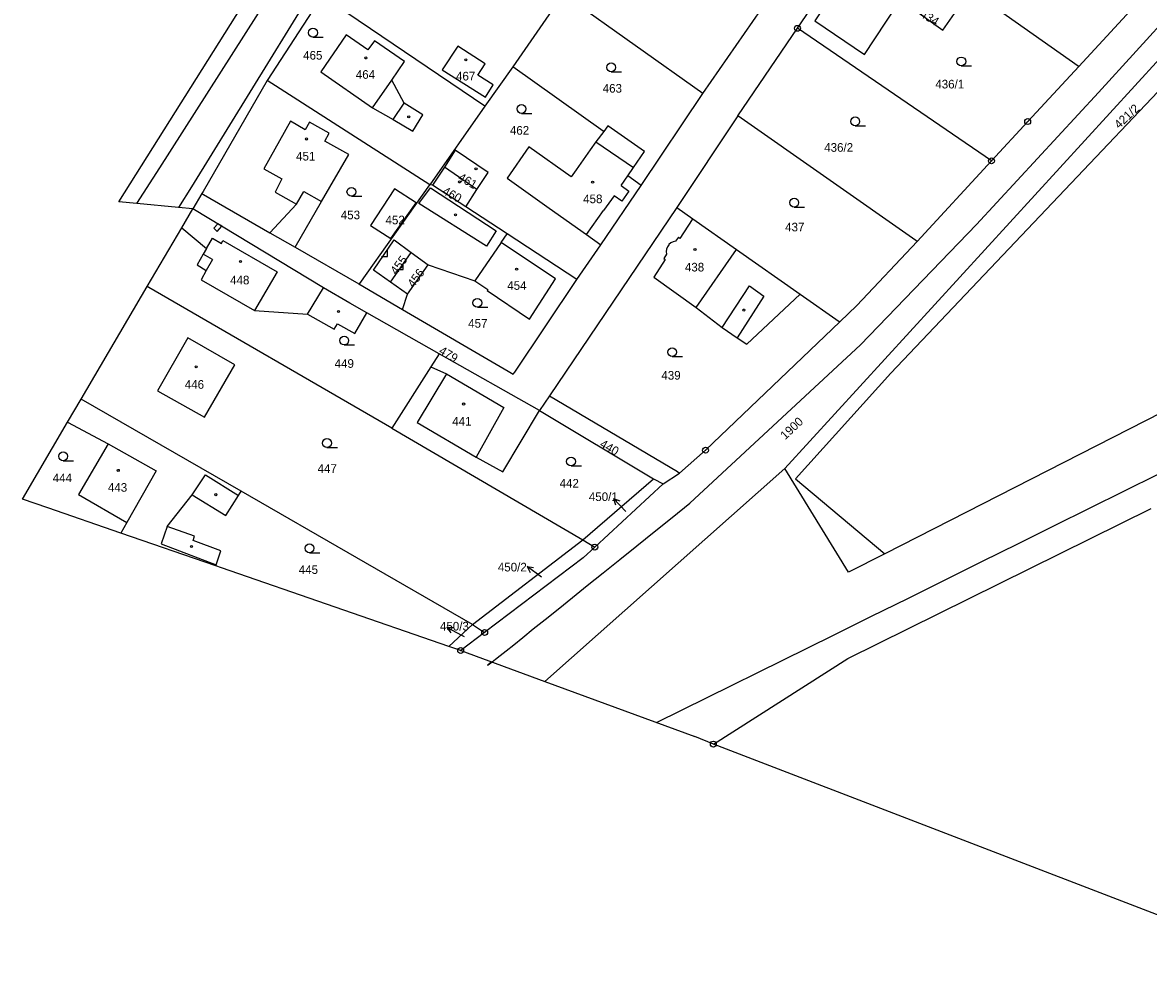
# Model space of a CAD drawing. Extents: x -587171 to -555306, y -1167727 to -1074732.
# Drawn here: x -560961.7 to -560771.5, y -1078634.5 to -1078475.8 of the extents above; entities that cross this region are included whole.
import ezdxf

# ---------------------------------------------------------------- set-up
doc = ezdxf.new("R2010")
doc.units = 0
for name, color, linetype in [('Hranice parcel', 7, 'Continuous'), ('Parcelní čísla', 7, 'Continuous'), ('Pop  PČ popisy', 7, 'Continuous'), ('Poz předměty', 7, 'Continuous'), ('Vnitřní kresba', 7, 'Continuous'), ('Věcná břemena k části', 7, 'Continuous'), ('Značky bodu BP', 7, 'Continuous'), ('Značky budov', 7, 'Continuous'), ('Značky kultur', 7, 'Continuous')]:
    doc.layers.add(name, color=color, linetype=linetype)

msp = doc.modelspace()

# ---------------------------------------------------------------- linework, layer by layer
at = {"layer": 'Hranice parcel'}
for p, q in [((-560846.76, -1078487.77), (-560824.06, -1078454.97)), ((-560945.43, -1078506.11), (-560916.05, -1078459.3)), ((-560830.79, -1078476.78), (-560823.66, -1078466.27)), ((-560911.12, -1078471.28), (-560920.4, -1078485.62)), ((-560883.58, -1078489.95), (-560911.12, -1078471.28)), ((-560870.4, -1078471.02), (-560878.86, -1078483.31)), ((-560846.76, -1078487.77), (-560870.4, -1078471.02)), ((-560783.26, -1078483.22), (-560771.92, -1078470.95)), ((-560840.83, -1078491.57), (-560830.79, -1078476.78)), ((-560797.99, -1078499.18), (-560830.79, -1078476.78)), ((-560878.86, -1078483.31), (-560883.58, -1078489.95)), ((-560892.93, -1078503.21), (-560920.4, -1078485.62)), ((-560857.19, -1078503.33), (-560846.76, -1078487.77)), ((-560883.58, -1078489.95), (-560892.93, -1078503.21)), ((-560840.83, -1078491.57), (-560851.14, -1078507.08)), ((-560797.99, -1078499.18), (-560810.55, -1078512.83)), ((-560890.45, -1078500.24), (-560892.43, -1078503.29)), ((-560884.94, -1078504.03), (-560890.45, -1078500.24)), ((-560892.43, -1078503.29), (-560892.93, -1078503.21)), ((-560886.81, -1078506.94), (-560892.43, -1078503.29)), ((-560864, -1078513.35), (-560857.19, -1078503.33)), ((-560931.43, -1078504.7), (-560932.94, -1078507.27)), ((-560886.81, -1078506.94), (-560884.94, -1078504.03)), ((-560934.82, -1078510.48), (-560932.94, -1078507.27)), ((-560879.82, -1078511.51), (-560886.81, -1078506.94)), ((-560851.14, -1078507.08), (-560872.66, -1078538.89)), ((-560851.14, -1078507.08), (-560848.48, -1078508.95)), ((-560940.65, -1078520.41), (-560934.82, -1078510.48)), ((-560919.92, -1078511.34), (-560915.66, -1078513.79)), ((-560868.06, -1078519.2), (-560879.82, -1078511.51)), ((-560915.66, -1078513.79), (-560904.92, -1078519.98)), ((-560899.56, -1078519.69), (-560896.04, -1078514.64)), ((-560896.04, -1078514.64), (-560893.19, -1078516.74)), ((-560868.06, -1078519.2), (-560864, -1078513.35)), ((-560896.7, -1078521.68), (-560893.19, -1078516.74)), ((-560951.82, -1078539.44), (-560940.65, -1078520.41)), ((-560904.92, -1078519.98), (-560897.53, -1078524.29)), ((-560896.7, -1078521.68), (-560899.56, -1078519.69)), ((-560897.53, -1078524.29), (-560896.7, -1078521.68)), ((-560891.33, -1078531.77), (-560903.56, -1078524.84)), ((-560891.33, -1078531.77), (-560892.71, -1078533.96)), ((-560874.38, -1078541.38), (-560891.33, -1078531.77)), ((-560892.71, -1078533.96), (-560899.3, -1078544.36)), ((-560954.11, -1078543.35), (-560951.82, -1078539.44)), ((-560924.8, -1078555), (-560951.82, -1078539.44)), ((-560872.66, -1078538.89), (-560874.38, -1078541.38)), ((-560874.38, -1078541.38), (-560855.12, -1078552.9)), ((-560961.73, -1078556.34), (-560954.11, -1078543.35)), ((-560899.3, -1078544.36), (-560867.07, -1078563.23)), ((-560873.46, -1078587.16), (-560832.93, -1078551.15)), ((-560867.07, -1078563.23), (-560855.12, -1078552.9)), ((-560855.12, -1078552.9), (-560853.46, -1078553.77)), ((-560853.46, -1078553.77), (-560850.72, -1078551.95)), ((-560885.67, -1078577.54), (-560924.8, -1078555)), ((-560853.46, -1078553.77), (-560865.03, -1078564.44)), ((-560957.48, -1078557.81), (-560961.73, -1078556.34)), ((-560945.14, -1078562.08), (-560957.48, -1078557.81)), ((-560929.09, -1078567.62), (-560945.14, -1078562.08)), ((-560885.67, -1078577.54), (-560867.07, -1078563.23)), ((-560867.07, -1078563.23), (-560865.03, -1078564.44)), ((-560928.08, -1078567.97), (-560929.09, -1078567.62)), ((-560889.69, -1078581.24), (-560928.08, -1078567.97)), ((-560889.69, -1078581.24), (-560885.67, -1078577.54)), ((-560885.67, -1078577.54), (-560883.64, -1078578.87)), ((-560883.64, -1078578.87), (-560887.69, -1078581.93)), ((-560887.69, -1078581.93), (-560889.69, -1078581.24)), ((-560887.69, -1078581.93), (-560873.46, -1078587.16)), ((-560873.46, -1078587.16), (-560848.15, -1078596.46)), ((-560844.99, -1078597.73), (-560848.15, -1078596.46)), ((-560749.46, -1078634.47), (-560844.99, -1078597.73))]:
    msp.add_line(p, q, dxfattribs=at)
for points in [[(-560832.93, -1078551.15), (-560735.76, -1078444.9), (-560723.61, -1078438.88), (-560712.47, -1078426.54)], [(-560703.77, -1078430.27), (-560705.16, -1078432.98), (-560716.72, -1078448.11), (-560738.36, -1078454.21), (-560815.01, -1078535.05), (-560831.09, -1078552.91), (-560816.04, -1078565.6)], [(-560657.7, -1078450.01), (-560662.65, -1078457.14), (-560692.24, -1078502.44), (-560816.04, -1078565.6)], [(-560818.34, -1078458.42), (-560783.37, -1078483.14), (-560783.26, -1078483.22)], [(-560823.66, -1078466.27), (-560822.3, -1078467.23), (-560827.82, -1078475.51), (-560819.47, -1078481.21), (-560813.99, -1078472.95), (-560811.56, -1078473.24)], [(-560811.56, -1078473.24), (-560806.2, -1078477.07), (-560804.22, -1078474.29)], [(-560894.07, -1078491.38), (-560897.25, -1078489.42), (-560899.34, -1078485.53), (-560897.16, -1078482.4), (-560902.23, -1078478.87), (-560903.39, -1078480.42), (-560907.04, -1078477.87), (-560911.34, -1078484.15), (-560902.6, -1078490.19), (-560899.09, -1078492.17), (-560895.8, -1078494.18), (-560894.07, -1078491.38)], [(-560890.84, -1078483.8), (-560883.52, -1078488.41), (-560882.21, -1078486.35), (-560884.81, -1078484.72), (-560883.56, -1078482.77), (-560888.17, -1078479.81), (-560890.84, -1078483.8)], [(-560863.52, -1078494.22), (-560863.63, -1078494.14), (-560878.86, -1078483.31)], [(-560783.26, -1078483.22), (-560791.88, -1078492.54), (-560797.99, -1078499.18)], [(-560920.4, -1078485.62), (-560931.22, -1078504.34), (-560931.43, -1078504.7)], [(-560810.55, -1078512.83), (-560810.78, -1078512.64), (-560840.83, -1078491.57)], [(-560915.66, -1078513.79), (-560911.19, -1078506.05), (-560906.6, -1078498.09), (-560910.66, -1078495.87), (-560909.9, -1078494.52), (-560913.21, -1078492.64), (-560913.98, -1078493.96), (-560916.43, -1078492.48), (-560920.95, -1078500.5), (-560917.89, -1078502.22), (-560919.04, -1078504.44), (-560915.46, -1078506.51), (-560919.92, -1078511.34)], [(-560863.52, -1078494.22), (-560864.83, -1078495.96), (-560865.83, -1078497.33), (-560868.16, -1078500.67), (-560869.02, -1078501.9), (-560876.2, -1078496.78), (-560879.84, -1078502.12), (-560872.72, -1078507.2), (-560866.41, -1078511.62), (-560864, -1078513.35)], [(-560857.19, -1078503.33), (-560859.47, -1078501.71), (-560858.5, -1078500.29), (-560856.63, -1078497.61), (-560862.82, -1078493.28), (-560863.52, -1078494.22)], [(-560884.94, -1078504.03), (-560883.06, -1078501.13), (-560888.61, -1078497.39), (-560890.45, -1078500.24)], [(-560904.92, -1078519.98), (-560904.71, -1078519.89), (-560892.93, -1078503.21)], [(-560931.43, -1078504.7), (-560931.12, -1078504.88), (-560919.92, -1078511.34)], [(-560898.88, -1078503.92), (-560902.94, -1078510.1), (-560899.52, -1078512.31), (-560895.2, -1078506.28), (-560898.88, -1078503.92)], [(-560932.94, -1078507.27), (-560935.36, -1078507.04), (-560942.43, -1078506.39), (-560945.43, -1078506.11)], [(-560903.56, -1078524.84), (-560906.4, -1078523.22), (-560910.89, -1078520.66), (-560932.94, -1078507.27)], [(-560848.48, -1078508.95), (-560848.59, -1078509.11), (-560850.64, -1078512.27), (-560850.88, -1078512.1), (-560851.38, -1078512.76)], [(-560848.48, -1078508.95), (-560841.08, -1078514.14), (-560830.33, -1078521.68)], [(-560934.82, -1078510.48), (-560930.63, -1078513.99), (-560931.18, -1078514.94), (-560932.24, -1078516.77), (-560930.67, -1078517.69), (-560931.55, -1078519.27), (-560922.52, -1078524.46), (-560913.56, -1078525.07), (-560909.06, -1078527.63), (-560908.48, -1078526.71), (-560905.55, -1078528.37), (-560903.56, -1078524.84)], [(-560899.56, -1078519.69), (-560902.44, -1078517.67), (-560898.91, -1078512.53), (-560896.04, -1078514.64)], [(-560893.19, -1078516.74), (-560885.29, -1078519.45), (-560883.1, -1078520.92), (-560883.21, -1078521.08), (-560876.05, -1078525.95), (-560871.64, -1078519.13), (-560880.83, -1078512.97), (-560879.82, -1078511.51)], [(-560851.38, -1078512.76), (-560851.79, -1078512.86), (-560852.17, -1078513.05), (-560852.49, -1078513.32), (-560852.51, -1078513.35), (-560852.75, -1078513.7), (-560852.9, -1078514.09), (-560852.96, -1078514.51), (-560852.91, -1078514.93)], [(-560823.63, -1078526.38), (-560820.77, -1078523.64), (-560810.55, -1078512.83)], [(-560852.91, -1078514.93), (-560853.36, -1078515.65), (-560853.12, -1078515.82), (-560855.03, -1078518.84), (-560847.91, -1078523.94), (-560843.53, -1078527.36), (-560840.95, -1078529.11), (-560839.31, -1078530.18), (-560830.33, -1078521.68)], [(-560899.3, -1078544.36), (-560940.39, -1078520.56), (-560940.65, -1078520.41)], [(-560897.53, -1078524.29), (-560879.68, -1078534.69), (-560878.8, -1078535.21), (-560878.56, -1078534.86), (-560868.06, -1078519.2)], [(-560830.33, -1078521.68), (-560823.74, -1078526.3), (-560823.63, -1078526.38)], [(-560850.72, -1078551.95), (-560846.31, -1078548.07), (-560823.63, -1078526.38)], [(-560933.81, -1078529.06), (-560938.92, -1078538.06), (-560931, -1078542.51), (-560925.85, -1078533.67), (-560933.81, -1078529.06)], [(-560892.71, -1078533.96), (-560890.09, -1078535.16), (-560895.02, -1078543.41), (-560885.1, -1078549.26), (-560880.57, -1078551.72), (-560874.38, -1078541.38)], [(-560872.66, -1078538.89), (-560851.06, -1078551.67), (-560850.72, -1078551.95)], [(-560954.11, -1078543.35), (-560947.27, -1078546.98), (-560952.27, -1078555.58), (-560944.08, -1078560.28), (-560945.14, -1078562.08)], [(-560816.04, -1078565.6), (-560822.14, -1078568.71), (-560832.93, -1078551.15)], [(-560929.09, -1078567.62), (-560929.03, -1078567.46), (-560928.22, -1078565.07), (-560932.91, -1078563.31), (-560932.66, -1078562.61), (-560937.27, -1078560.95), (-560933.05, -1078555.63), (-560927.36, -1078559.13), (-560925.24, -1078555.71), (-560924.8, -1078555)], [(-560844.99, -1078597.73), (-560822.25, -1078583.26), (-560771.01, -1078557.91)], [(-560865.03, -1078564.44), (-560866.99, -1078566.25), (-560883.64, -1078578.87)]]:
    msp.add_lwpolyline(points, dxfattribs=at)
at = {"layer": 'Pop  PČ popisy'}
for p, q in [((-560859.81, -1078558.44), (-560861.86, -1078556.25)), ((-560861.86, -1078556.25), (-560860.81, -1078556.64)), ((-560861.86, -1078556.25), (-560861.54, -1078557.32)), ((-560874.06, -1078569.52), (-560876.46, -1078567.71)), ((-560876.46, -1078567.71), (-560875.36, -1078567.92)), ((-560876.46, -1078567.71), (-560875.96, -1078568.72)), ((-560887.37, -1078579.44), (-560890.02, -1078578.03)), ((-560890.02, -1078578.03), (-560888.9, -1078578.06)), ((-560890.02, -1078578.03), (-560889.37, -1078578.94)), ((-560887.03, -1078579.62), (-560887.37, -1078579.44))]:
    msp.add_line(p, q, dxfattribs=at)
at = {"layer": 'Poz předměty'}
for p, q in [((-560779.92, -1078487.6), (-560757.44, -1078462.94)), ((-560800.51, -1078509.94), (-560779.92, -1078487.6)), ((-560820.15, -1078530.24), (-560800.51, -1078509.94)), ((-560848.97, -1078557), (-560820.15, -1078530.24)), ((-560854.61, -1078594.09), (-560824.68, -1078579.32))]:
    msp.add_line(p, q, dxfattribs=at)
for points in [[(-560824.68, -1078579.32), (-560818.39, -1078576.2), (-560812.04, -1078573.05), (-560805.8, -1078569.95), (-560799.61, -1078566.88), (-560793.41, -1078563.81), (-560787.37, -1078560.81), (-560781.42, -1078557.86), (-560775.52, -1078554.94), (-560769.82, -1078552.11)], [(-560882.5, -1078583.84), (-560882.72, -1078584.03), (-560882.93, -1078584.21), (-560883.08, -1078584.35), (-560883.17, -1078584.43), (-560883.17, -1078584.44), (-560883.05, -1078584.36), (-560882.8, -1078584.17), (-560882.39, -1078583.85), (-560881.8, -1078583.39), (-560881.02, -1078582.77), (-560879.99, -1078581.95), (-560878.73, -1078580.94), (-560877.21, -1078579.72), (-560875.42, -1078578.28), (-560873.42, -1078576.68), (-560871.23, -1078574.92), (-560868.82, -1078572.98), (-560866.29, -1078570.94), (-560863.62, -1078568.79), (-560860.8, -1078566.53), (-560857.93, -1078564.22), (-560854.99, -1078561.85), (-560851.98, -1078559.42), (-560848.97, -1078557)]]:
    msp.add_lwpolyline(points, dxfattribs=at)
at = {"layer": 'Vnitřní kresba'}
for p, q in [((-560938.51, -1078500.33), (-560917.56, -1078467.42)), ((-560912.68, -1078470.28), (-560933.17, -1078503.56)), ((-560902.6, -1078490.19), (-560899.34, -1078485.53)), ((-560899.09, -1078492.17), (-560897.25, -1078489.42)), ((-560864.83, -1078495.96), (-560858.5, -1078500.29)), ((-560942.43, -1078506.39), (-560938.51, -1078500.33)), ((-560860.59, -1078503.35), (-560859.47, -1078501.71)), ((-560933.17, -1078503.56), (-560935.36, -1078507.04)), ((-560894.77, -1078506.39), (-560892.79, -1078503.75)), ((-560892.79, -1078503.75), (-560881.72, -1078510.99)), ((-560860.59, -1078503.35), (-560859.25, -1078504.31)), ((-560915.46, -1078506.51), (-560914.2, -1078504.33)), ((-560914.2, -1078504.33), (-560911.19, -1078506.05)), ((-560861.77, -1078505.06), (-560863.57, -1078507.59)), ((-560860.44, -1078506.01), (-560861.77, -1078505.06)), ((-560859.25, -1078504.31), (-560860.44, -1078506.01)), ((-560883.33, -1078513.57), (-560894.77, -1078506.39)), ((-560866.41, -1078511.62), (-560863.57, -1078507.59)), ((-560881.72, -1078510.99), (-560883.33, -1078513.57)), ((-560930.63, -1078513.99), (-560929.63, -1078512.25)), ((-560929.63, -1078512.25), (-560928.12, -1078513.12)), ((-560928.12, -1078513.12), (-560927.86, -1078512.66)), ((-560927.86, -1078512.66), (-560918.72, -1078517.92)), ((-560880.83, -1078512.97), (-560885.29, -1078519.45)), ((-560929.63, -1078515.83), (-560931.18, -1078514.94)), ((-560847.91, -1078523.94), (-560841.08, -1078514.14)), ((-560929.63, -1078515.83), (-560930.67, -1078517.69)), ((-560918.72, -1078517.92), (-560922.52, -1078524.46)), ((-560913.56, -1078525.07), (-560910.89, -1078520.66)), ((-560843.53, -1078527.36), (-560838.91, -1078520.32)), ((-560838.91, -1078520.32), (-560836.44, -1078522.04)), ((-560836.44, -1078522.04), (-560840.95, -1078529.11)), ((-560890.09, -1078535.16), (-560880.4, -1078540.83)), ((-560880.4, -1078540.83), (-560885.1, -1078549.26)), ((-560947.27, -1078546.98), (-560939.17, -1078551.58)), ((-560939.17, -1078551.58), (-560944.08, -1078560.28)), ((-560933.05, -1078555.63), (-560930.82, -1078552.26)), ((-560930.82, -1078552.26), (-560925.24, -1078555.71)), ((-560937.27, -1078560.95), (-560938.32, -1078563.89)), ((-560938.32, -1078563.89), (-560929.03, -1078567.46))]:
    msp.add_line(p, q, dxfattribs=at)
at = {"layer": 'Věcná břemena k části'}
msp.add_lwpolyline([(-560928.82, -1078511.1), (-560928.05, -1078510.24), (-560928.75, -1078509.81), (-560929.42, -1078510.56)], close=True, dxfattribs=at)
at = {"layer": 'Značky bodu BP'}
for centre, radius in [((-560830.79, -1078476.78), 0.5), ((-560830.79, -1078476.78), 0.0303), ((-560791.88, -1078492.54), 0.5), ((-560791.88, -1078492.54), 0.0303), ((-560797.99, -1078499.18), 0.5), ((-560797.99, -1078499.18), 0.0303), ((-560846.31, -1078548.07), 0.5), ((-560846.31, -1078548.07), 0.0303), ((-560865.03, -1078564.44), 0.5), ((-560865.03, -1078564.44), 0.0303), ((-560883.64, -1078578.87), 0.5), ((-560883.64, -1078578.87), 0.0303), ((-560887.69, -1078581.93), 0.5), ((-560887.69, -1078581.93), 0.0303), ((-560844.99, -1078597.73), 0.5), ((-560844.99, -1078597.73), 0.0303)]:
    msp.add_circle(centre, radius, dxfattribs=at)
at = {"layer": 'Značky budov'}
for centre in [(-560903.72, -1078481.79), (-560886.82, -1078482.1), (-560896.47, -1078491.74), (-560913.73, -1078495.48), (-560885.1, -1078500.54), (-560887.89, -1078502.74), (-560865.39, -1078502.78), (-560888.55, -1078508.29), (-560848.1, -1078514.14), (-560924.89, -1078516.17), (-560878.23, -1078517.48), (-560908.32, -1078524.64), (-560839.84, -1078524.39), (-560932.4, -1078534), (-560887.19, -1078540.27), (-560945.55, -1078551.48), (-560929.06, -1078555.58), (-560933.16, -1078564.36)]:
    msp.add_circle(centre, 0.175, dxfattribs=at)
at = {"layer": 'Značky kultur'}
for p, q in [((-560912.65, -1078478.27), (-560910.9, -1078478.27)), ((-560862.26, -1078484.13), (-560860.51, -1078484.13)), ((-560803.1, -1078483.13), (-560801.35, -1078483.13)), ((-560877.41, -1078491.15), (-560875.66, -1078491.15)), ((-560821.02, -1078493.26), (-560819.27, -1078493.26)), ((-560906.15, -1078505.16), (-560904.4, -1078505.16)), ((-560831.33, -1078506.99), (-560829.58, -1078506.99)), ((-560900.08, -1078515.32), (-560900.08, -1078514.32)), ((-560901.08, -1078515.32), (-560900.08, -1078515.32)), ((-560897.39, -1078517.53), (-560897.39, -1078516.53)), ((-560898.39, -1078517.53), (-560897.39, -1078517.53)), ((-560884.87, -1078523.92), (-560883.12, -1078523.92)), ((-560907.37, -1078530.29), (-560905.62, -1078530.29)), ((-560851.95, -1078532.26), (-560850.2, -1078532.26)), ((-560910.28, -1078547.62), (-560908.53, -1078547.62)), ((-560954.86, -1078549.85), (-560953.11, -1078549.85)), ((-560869.04, -1078550.73), (-560867.29, -1078550.73)), ((-560913.24, -1078565.4), (-560911.49, -1078565.4))]:
    msp.add_line(p, q, dxfattribs=at)
for centre in [(-560912.65, -1078477.52), (-560862.26, -1078483.38), (-560803.1, -1078482.38), (-560877.41, -1078490.4), (-560821.02, -1078492.51), (-560906.15, -1078504.41), (-560831.33, -1078506.24), (-560884.87, -1078523.17), (-560907.37, -1078529.54), (-560851.95, -1078531.51), (-560910.28, -1078546.87), (-560954.86, -1078549.1), (-560869.04, -1078549.98), (-560913.24, -1078564.65)]:
    msp.add_circle(centre, 0.75, dxfattribs=at)

# ---------------------------------------------------------------- texts
at = {"layer": 'Parcelní čísla'}
for s, rotation, p in [('434', 328, (-560810.2, -1078474.71)), ('421/2', 43, (-560776.43, -1078493.84)), ('461', 330, (-560888.27, -1078502.37)), ('460', 331, (-560890.9, -1078504.71)), ('455', 53, (-560898.56, -1078518.52)), ('456', 53, (-560895.67, -1078520.71)), ('479', 329, (-560891.51, -1078531.65)), ('1900', 43, (-560832.85, -1078546.38)), ('440', 330, (-560864.32, -1078547.42))]:
    msp.add_text(s, height=1.46, rotation=rotation, dxfattribs=at).set_placement(p)
for s, p in [('465', (-560914.31, -1078482.07)), ('464', (-560905.41, -1078485.31)), ('467', (-560888.48, -1078485.59)), ('463', (-560863.69, -1078487.65)), ('436/1', (-560807.49, -1078486.94)), ('462', (-560879.37, -1078494.75)), ('436/2', (-560826.26, -1078497.64)), ('451', (-560915.5, -1078499.12)), ('458', (-560866.99, -1078506.33)), ('453', (-560907.95, -1078509.05)), ('452', (-560900.39, -1078509.9)), ('437', (-560832.86, -1078511.09)), ('438', (-560849.8, -1078517.87)), ('448', (-560926.65, -1078520.05)), ('454', (-560879.82, -1078520.97)), ('457', (-560886.42, -1078527.37)), ('449', (-560908.99, -1078534.15)), ('439', (-560853.78, -1078536.15)), ('446', (-560934.31, -1078537.69)), ('441', (-560889.12, -1078543.92)), ('447', (-560911.87, -1078551.9)), ('444', (-560956.62, -1078553.47)), ('442', (-560870.97, -1078554.39)), ('443', (-560947.3, -1078555.09)), ('450/1', (-560866.03, -1078556.66)), ('445', (-560915.05, -1078568.98)), ('450/2', (-560881.41, -1078568.56)), ('450/3', (-560891.19, -1078578.54))]:
    msp.add_text(s, height=1.46, dxfattribs=at).set_placement(p)

doc.saveas('drawing.dxf')
